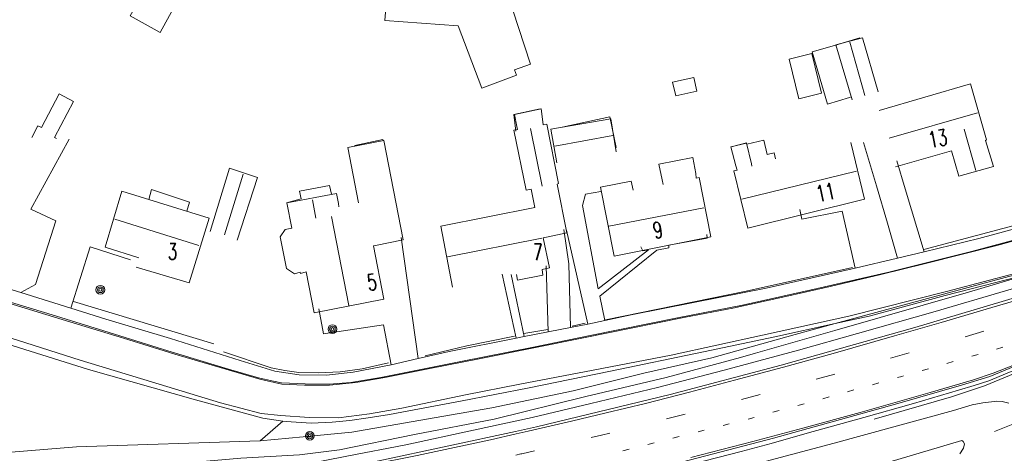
# Model space of a CAD drawing. Extents: x 177628 to 188968, y 384226 to 390673.
# Tile 274 of 393: x 184034 to 184186, y 387096 to 387163. Entities that reach past the tile are written whole.
import ezdxf

# ---------------------------------------------------------------- set-up
doc = ezdxf.new("R2010")
doc.units = 0
doc.linetypes.add('VW-1-3_STREEP', pattern=[4, 1, -3])
doc.linetypes.add('VW-3-9_STREEP', pattern=[12, 3, -9])
for name, color, linetype, lineweight in [('2901', 253, 'Continuous', 13), ('4502', 253, 'Continuous', 13), ('B-AF-CULT-GD', 253, 'HEKWERK', 13), ('B-AF-GELUID-GD', 14, 'GELUIDSWERING', 13), ('B-AF-HAAG-GD', 253, 'HAAG', 13), ('B-AF-MUUR-GD', 14, 'Continuous', 13), ('B-AF-RAST-GD', 253, 'HEKWERK', 13), ('B-BP-BOOM-GD', 253, 'Continuous', 13), ('B-GB-BOUW-GD', 14, 'Continuous', 13), ('B-GB-NOKL-GD', 14, 'Continuous', 13), ('B-GL-RAIL-GD', 253, 'GELEIDERAIL', 13), ('B-MK-ASSTRP-GD', 253, 'VW-3-9_STREEP', 13), ('B-MK-BLOKLG-GD', 253, 'VW-1-3_STREEP', 13), ('B-MK-STRP-GD', 253, 'Continuous', 13), ('B-TR-TALB-GD', 253, 'Continuous', 13), ('B-TR-TALO-GD', 253, 'Continuous', 13), ('B-VH-BNDH-GD', 253, 'Continuous', 13), ('B-VH-GOOT-GD', 253, 'Continuous', 13), ('B-VH-HFDR-GD', 8, 'Continuous', 13), ('B-VH-MATE-GD', 253, 'Continuous', 13), ('B-VH-OVRG-GD', 8, 'Continuous', 13), ('B-VH-PARW-GD', 8, 'Continuous', 13), ('B-VH-TROT-GD', 253, 'Continuous', 13), ('B01_D', 14, 'Continuous', 9), ('B01_F', 14, 'Continuous', 9), ('B02_D', 14, 'Continuous', 9), ('B11_F', 14, 'Continuous', 9), ('B11_S', 14, 'Continuous', 9), ('B14_F', 14, 'Continuous', 9)]:
    doc.layers.add(name, color=color, linetype=linetype, lineweight=lineweight)
doc.styles.add('ROMANS', font='ROMANS.shx', dxfattribs={"oblique": 45})
doc.linetypes.add('GELEIDERAIL', pattern='A,28,-5,[107,ProvincieNB.shx,S=1,R=0,X=0,Y=0],-5', length=38)
doc.linetypes.add('GELUIDSWERING', pattern='A,30,-1.5,[3,ProvNB.shx,S=1,R=0,X=0,Y=0],-3,[3,ProvNB.shx,S=1,R=0,X=0,Y=0],-3,[3,ProvNB.shx,S=1,R=0,X=0,Y=0],-3,[3,ProvNB.shx,S=1,R=0,X=0,Y=0],-1.5', length=42)
doc.linetypes.add('HAAG', pattern='A,4,-1,[5,TOPOCAD.SHX,S=0.35,R=0,X=-0.35,Y=-0.35],-1', length=6)
doc.linetypes.add('HEKWERK', pattern='A,7,-1.5,[1,ProvNB.shx,S=0.75,R=0,X=0,Y=0],-1.5', length=10)

# ---------------------------------------------------------------- blocks, each defined once
blk = doc.blocks.new('2901_2901', base_point=(177628.113717, 385871.174588))
at = {"layer": '2901'}
for radius in [0.675, 0.45, 0.225]:
    blk.add_circle((177628.113717, 385871.174588), radius, dxfattribs=at)

msp = doc.modelspace()

# ---------------------------------------------------------------- linework, layer by layer
at = {"layer": 'B-AF-CULT-GD', "flags": 128}
msp.add_lwpolyline([(184070.871, 387097.447), (184074.403, 387100.489)], dxfattribs=at)
at = {"layer": 'B-AF-GELUID-GD', "flags": 128}
msp.add_lwpolyline([(184188.518, 387100.447), (184184.648, 387098.888)], dxfattribs=at)
at = {"layer": 'B-AF-HAAG-GD', "flags": 128}
for points in [[(184074.403, 387100.489), (184074.908, 387100.417), (184078.774, 387100.177), (184082.029, 387100.328), (184084.801, 387100.559), (184087.638, 387100.976), (184090.911, 387101.484), (184093.941, 387102.075), (184101.928, 387103.58), (184112.563, 387105.653), (184125.158, 387108.227), (184139.543, 387111.188), (184150.622, 387113.519), (184159.963, 387115.589), (184165.209, 387116.751), (184176.999, 387119.92), (184190.677, 387123.429), (184192.365, 387123.864), (184204.762, 387127.406), (184217.667, 387131.208), (184231.005, 387135.127), (184243.574, 387139.013), (184259.759, 387143.825), (184271.323, 387147.265)], [(184214.236, 387138.44), (184194.113, 387132.502), (184173.717, 387127.053)], [(184011.772, 387118.811), (184029.785, 387113.01), (184044.3, 387108.488), (184060.899, 387103.777), (184071.325, 387100.929), (184074.403, 387100.489)], [(184119.199, 387115.204), (184121.262, 387115.628)], [(184111.739, 387114.028), (184115.451, 387114.664)], [(184110.28, 387113.616), (184102.891, 387112.126)], [(184090.76, 387109.496), (184086.675, 387108.593), (184083.286, 387108.137), (184079.895, 387107.969), (184076.905, 387108.03), (184074.708, 387108.307), (184072.584, 387108.755), (184065.197, 387111.224)]]:
    msp.add_lwpolyline(points, dxfattribs=at)
at = {"layer": 'B-AF-MUUR-GD', "flags": 128}
for points in [[(184162.632, 387124.269), (184146.157, 387120.628), (184124.388, 387116.175)], [(184041.996, 387118.997), (184063.714, 387112.442)]]:
    msp.add_lwpolyline(points, dxfattribs=at)
at = {"layer": 'B-AF-RAST-GD', "flags": 128}
msp.add_lwpolyline([(184102.891, 387112.126), (184096.446, 387110.599)], dxfattribs=at)
at = {"layer": 'B-GB-BOUW-GD', "flags": 128}
for points in [[(184162.601, 387150.216), (184160.049, 387158.726), (184164.182, 387159.84), (184166.605, 387151.453)], [(184166.763, 387148.573), (184180.953, 387152.706), (184183.423, 387144.018), (184183.262, 387143.931), (184184.482, 387139.887), (184179.132, 387138.407), (184177.978, 387142.347), (184169.288, 387139.838)], [(184100.675, 387121.249), (184098.863, 387130.659), (184113.422, 387133.545), (184112.846, 387136.403), (184112.082, 387136.235), (184110.184, 387145.511), (184110.731, 387145.629), (184110.639, 387146.108), (184110.266, 387147.94), (184114.425, 387148.824), (184114.7, 387146.84), (184114.752, 387146.353), (184115.311, 387146.458), (184117.117, 387137.254), (184116.917, 387137.167), (184118.419, 387129.623), (184115.239, 387128.983), (184114.741, 387128.888), (184115.731, 387124.222), (184114.581, 387123.955), (184114.664, 387123.064), (184110.778, 387122.33), (184110.612, 387123.192)], [(184116.867, 387140.503), (184115.925, 387145.704), (184125.216, 387147.294), (184126.037, 387142.188)], [(184086.111, 387134.281), (184084.475, 387142.863), (184090.066, 387143.939), (184093.038, 387128.565), (184088.748, 387127.689), (184088.466, 387127.645), (184090.06, 387119.368), (184079.28, 387117.256), (184078.002, 387123.586), (184077.126, 387123.333), (184077.076, 387123.553), (184076.194, 387123.308), (184074.954, 387124.109), (184073.981, 387129.009), (184074.757, 387130.175), (184075.776, 387130.345), (184075.014, 387134.277), (184082.69, 387135.754), (184083.004, 387134.194), (184083.06, 387133.678)], [(184162.369, 387143.639), (184164.507, 387134.863), (184146.432, 387130.387), (184144.264, 387139.236), (184144.776, 387139.361), (184144.598, 387140.029), (184143.827, 387142.978), (184146.227, 387143.548), (184147.01, 387140.326), (184147.076, 387139.941)], [(184128.695, 387136.228), (184128.367, 387137.651), (184123.612, 387136.692), (184125.714, 387126.048), (184140.686, 387129.009), (184138.905, 387138.2), (184138.429, 387138.108), (184138.374, 387138.846), (184137.914, 387141.32), (184132.661, 387140.277), (184133.155, 387137.85), (184133.297, 387137.133)], [(184063.152, 387129.839), (184066.123, 387139.658), (184070.462, 387138.228), (184067.312, 387128.501)], [(184051.661, 387124.323), (184059.918, 387121.919), (184062.966, 387131.911), (184049.478, 387136.103), (184046.865, 387127.413), (184052.101, 387125.748)]]:
    msp.add_lwpolyline(points, dxfattribs=at)
at = {"layer": 'B-GB-NOKL-GD', "flags": 128}
for points in [[(184164.555, 387150.918), (184162.213, 387159.141)], [(184182.011, 387148.208), (184168.336, 387144.296)], [(184114.592, 387136.852), (184112.79, 387145.807)], [(184116.535, 387143.075), (184125.504, 387144.716)], [(184179.931, 387145.682), (184181.772, 387139.308)], [(184068.248, 387138.727), (184065.356, 387129.321)], [(184163.276, 387139.184), (184145.52, 387134.83)], [(184079.528, 387131.929), (184078.975, 387134.763)], [(184081.949, 387132.148), (184084.643, 387118.367)], [(184124.902, 387130.667), (184139.638, 387133.519)], [(184048.356, 387131.73), (184061.387, 387127.652)], [(184114.512, 387128.793), (184099.888, 387125.936)]]:
    msp.add_lwpolyline(points, dxfattribs=at)
at = {"layer": 'B-GL-RAIL-GD', "flags": 128}
for points in [[(183946.864, 387075.751), (183966.33, 387077.982), (183986.212, 387080.613), (183993.44, 387081.519), (184006.638, 387083.1), (184018.61, 387084.533), (184029.191, 387085.883), (184037.022, 387086.958), (184043.724, 387088.024), (184052.984, 387089.289), (184060.716, 387090.619), (184071.212, 387092.474), (184084.293, 387095.047), (184093.479, 387096.824), (184103.914, 387099.082), (184113.021, 387101.067), (184122.089, 387103.193), (184132.428, 387105.7), (184142.785, 387108.349), (184149.496, 387110.186), (184154.26, 387111.49), (184163.406, 387114.038), (184175.481, 387117.46), (184186.33, 387120.639), (184196.483, 387123.63), (184202.11, 387125.387)], [(184166.026, 387100.797), (184178.001, 387104.264), (184183.083, 387105.955), (184186.962, 387107.549), (184191.82, 387109.589), (184197.885, 387112.242), (184206.031, 387115.695), (184209.379, 387117.004), (184212.581, 387118.121), (184214.801, 387118.756), (184218.554, 387119.826), (184222.795, 387121.122), (184228.303, 387122.775), (184232.62, 387124.03)]]:
    msp.add_lwpolyline(points, dxfattribs=at)
at = {"layer": 'B-MK-ASSTRP-GD', "flags": 128}
msp.add_lwpolyline([(183944.412, 387070.458), (183952.02, 387071.296), (183963.432, 387072.6), (183973.755, 387073.811), (183985.142, 387075.148), (183997.902, 387076.643), (184007.149, 387077.803), (184012.738, 387078.504), (184015.866, 387078.896), (184023.787, 387079.902), (184031.733, 387080.99), (184038.514, 387081.946), (184046.324, 387083.075), (184052.616, 387084.079), (184062.372, 387085.69), (184070.358, 387087.095), (184078.883, 387088.72), (184087.355, 387090.364), (184096.7, 387092.235), (184103.899, 387093.77), (184111.252, 387095.404), (184111.425, 387095.442), (184123.771, 387098.311), (184141.375, 387102.722), (184156.811, 387106.905), (184172.406, 387111.313), (184186.27, 387115.349), (184204.637, 387120.724), (184207.727, 387121.634), (184232.843, 387129.032), (184261.594, 387137.507), (184282.846, 387143.719), (184303.661, 387149.86), (184329.525, 387157.49), (184363.913, 387167.629), (184386.852, 387174.392), (184399.561, 387178.199), (184421.138, 387184.662), (184444.005, 387191.692), (184478.045, 387202.775), (184494.748, 387208.642), (184494.795, 387208.659), (184523.173, 387218.628), (184556.574, 387231.119), (184568.123, 387235.659), (184581.873, 387241.073), (184588.922, 387243.903), (184593.818, 387245.869), (184604.923, 387250.423), (184615.77, 387254.954), (184627.213, 387259.841), (184637.793, 387264.424), (184640.053, 387265.403), (184649.118, 387269.411), (184659.082, 387273.839), (184668.953, 387278.291), (184679.316, 387283.034), (184680.524, 387283.598), (184689.441, 387287.756), (184701.045, 387293.259), (184707.642, 387296.431), (184711.53, 387298.3), (184722.574, 387303.686), (184732.981, 387308.85), (184744.376, 387314.625), (184757.465, 387321.371), (184764.891, 387325.23), (184769.978, 387327.929), (184772.279, 387329.149), (184779.804, 387333.137), (184788.663, 387337.88), (184796.924, 387342.374), (184806.667, 387347.717), (184820.048, 387355.183), (184832.827, 387362.444), (184841.52, 387367.432), (184852.236, 387373.672), (184857.149, 387376.589), (184862.643, 387379.851), (184875.281, 387387.456), (184888.489, 387395.43), (184901.182, 387403.142), (184912.27, 387409.862), (184924.556, 387417.313), (184935.934, 387424.236), (184942.669, 387428.329), (184949.693, 387432.598), (184962.622, 387440.407), (184975.889, 387448.482), (184988.19, 387455.933), (185001.979, 387464.296), (185015.043, 387472.229), (185028.182, 387480.188), (185030.347, 387481.499), (185044.149, 387489.84), (185073.274, 387507.538), (185096.242, 387521.471), (185113.689, 387532.026), (185114.259, 387532.371), (185120.036, 387535.878), (185131.893, 387543.117), (185146.548, 387552), (185161.393, 387560.989), (185172.777, 387567.864), (185182.893, 387573.996), (185193.695, 387580.423), (185199.264, 387583.686), (185204.585, 387586.804), (185212.923, 387591.643), (185221.14, 387596.338), (185232.105, 387602.57), (185240.882, 387607.498), (185249.419, 387612.192), (185257.663, 387616.673), (185269.427, 387623.04), (185286.671, 387632.329), (185294.499, 387636.546), (185316.587, 387648.416), (185329.692, 387655.461), (185348.253, 387665.478), (185369.366, 387676.846), (185374.563, 387679.641), (185390.424, 387688.172), (185400.986, 387693.869), (185422.114, 387705.266), (185443.177, 387716.608), (185462.76, 387727.158), (185466.73, 387729.298), (185497.075, 387745.679), (185513.336, 387754.404), (185525.616, 387760.989), (185535.704, 387766.436), (185545.139, 387771.54), (185550.773, 387774.601), (185554.252, 387776.491), (185561.636, 387780.477), (185568.948, 387784.48), (185577.123, 387788.996), (185586.07, 387793.974), (185595.122, 387799.084), (185603.096, 387803.642), (185613.748, 387809.838), (185622.033, 387814.709), (185629.021, 387818.899), (185635.198, 387822.604), (185637.515, 387824.01), (185644.061, 387827.983), (185652.489, 387833.182), (185661.818, 387838.964), (185670.926, 387844.668), (185679.882, 387850.337), (185691.271, 387857.643), (185699.088, 387862.764), (185706.4, 387867.567), (185719.727, 387876.444), (185721.675, 387877.754), (185729.973, 387883.334), (185732.242, 387884.86), (185738.299, 387888.973), (185757.89, 387902.042), (185765.768, 387907.38), (185804.927, 387933.722), (185805.444, 387934.069), (185845.245, 387960.79), (185875.094, 387980.841), (185887.944, 387989.473), (185905.016, 388000.94), (185940.462, 388024.767), (185970.341, 388044.898), (185970.919, 388045.287), (185982.816, 388053.292), (186020.236, 388078.437), (186053.905, 388101.084), (186060.105, 388105.254), (186099.969, 388132.042), (186136.894, 388156.876), (186139.014, 388158.302), (186178.944, 388185.13), (186211.32, 388206.914), (186219.794, 388212.613), (186258.815, 388238.852), (186294.99, 388263.063), (186302.966, 388268.318), (186324.939, 388282.795), (186354.934, 388302.418), (186384.967, 388322.047), (186386.61, 388323.124), (186415.006, 388341.733), (186447.357, 388363.161), (186469.928, 388378.422), (186487.988, 388390.634), (186522.539, 388414.381), (186552.061, 388434.794), (186552.375, 388435.011), (186591.589, 388462.132), (186621.245, 388482.669), (186634.606, 388491.916), (186650.955, 388503.231), (186680.626, 388523.721), (186716.861, 388548.786), (186720.265, 388551.141), (186761.12, 388579.373), (186799.113, 388605.659), (186800.413, 388606.558), (186843.546, 388636.4), (186881.346, 388662.561), (186902.899, 388677.477), (186914.87, 388685.771), (186928.834, 388695.48), (186943.945, 388706.066), (186956.492, 388714.945), (186962.785, 388719.488), (186972.094, 388726.208), (186986.385, 388736.608), (186999.405, 388746.231), (187012.404, 388755.989), (187025.791, 388766.134), (187038.048, 388775.406), (187042.93, 388779.107), (187049.596, 388784.161), (187059.688, 388791.795), (187070.007, 388799.64), (187080.386, 388807.484), (187091.627, 388815.999), (187104.113, 388825.452), (187116.189, 388834.57), (187122.69, 388839.475), (187124.579, 388840.901), (187128.403, 388843.794), (187136.942, 388850.255), (187152.391, 388861.968), (187156.649, 388865.209), (187165.198, 388871.66), (187172.972, 388877.552), (187180.679, 388883.391), (187187.857, 388888.815), (187194.476, 388893.815), (187200.809, 388898.618), (187202.426, 388899.838), (187207.173, 388903.419), (187213.258, 388907.982), (187220.155, 388913.104), (187226.601, 388917.892), (187234.132, 388923.385), (187241.035, 388928.349), (187247.153, 388932.714), (187253.715, 388937.328), (187259.552, 388941.389), (187265.664, 388945.606), (187271.763, 388949.75), (187279.179, 388954.712), (187284.034, 388957.938), (187288.001, 388960.573), (187296.417, 388966.088), (187304.113, 388971.043), (187312.488, 388976.371), (187321.175, 388981.845), (187329.2, 388986.794), (187336.423, 388991.171), (187347.234, 388997.666), (187355.385, 389002.491), (187364.617, 389007.889), (187369.274, 389010.564), (187373.351, 389012.906), (187383.55, 389018.746), (187391.354, 389023.182), (187399.729, 389027.947), (187409.043, 389033.149), (187417.7, 389037.939), (187425.952, 389042.506), (187435.215, 389047.522), (187443.298, 389051.859), (187449.185, 389054.994), (187456.297, 389058.639), (187463.273, 389062.161), (187471.291, 389066.134), (187479.197, 389069.969), (187486.731, 389073.532), (187495.836, 389077.681), (187502.129, 389080.449), (187505.366, 389081.872), (187515.302, 389086.134), (187524.74, 389090.108), (187533.55, 389093.818), (187544.216, 389098.293), (187548.392, 389100.027), (187552.912, 389101.905), (187561.746, 389105.557), (187569.799, 389108.937), (187579.694, 389113.029), (187589.404, 389117.045), (187600.626, 389121.678), (187611.176, 389126.036), (187620.579, 389129.941), (187627.506, 389132.811), (187635.464, 389136.159), (187640.702, 389138.397), (187642.123, 389139.004), (187649.209, 389142.094), (187655.76, 389144.998), (187661.931, 389147.773), (187666.965, 389150.098), (187673.133, 389153.049), (187678.06, 389155.479), (187685.805, 389159.33), (187693.353, 389163.127), (187700.589, 389166.873), (187710.043, 389171.904), (187717.972, 389176.292), (187724.462, 389179.979), (187729.627, 389183.021), (187730.532, 389183.554), (187736.361, 389187.049), (187741.741, 389190.353), (187747.177, 389193.778), (187753.716, 389197.979), (187760.089, 389202.175), (187766.168, 389206.249), (187773.118, 389210.99), (187778.727, 389214.924), (187784.459, 389219.069), (187789.352, 389222.66), (187795.124, 389226.932), (187800.154, 389230.719), (187806.175, 389235.283), (187811.497, 389239.481), (187812.14, 389239.988), (187816.945, 389243.825), (187823.942, 389249.6), (187830.458, 389254.877), (187837.294, 389260.699), (187843.444, 389266.007), (187848.199, 389270.121), (187854.933, 389275.94), (187861.712, 389281.812), (187869.164, 389288.253), (187876.351, 389294.48), (187884.405, 389301.452), (187887.829, 389304.422), (187888.334, 389304.861), (187889.364, 389305.754), (187892.772, 389308.696), (187897.265, 389312.503), (187901.072, 389315.671), (187905.63, 389319.389), (187910.153, 389323.072), (187914.275, 389326.394), (187918.745, 389329.944), (187922.394, 389332.834), (187926.332, 389335.907), (187929.595, 389338.428), (187933.176, 389341.134), (187936.658, 389343.755), (187940.773, 389346.797), (187945.751, 389350.425), (187949.016, 389352.775), (187952.932, 389355.569), (187956.47, 389358.093), (187959.735, 389360.384), (187964.174, 389363.496), (187967.993, 389366.149), (187971.877, 389368.808), (187976.082, 389371.666), (187982.065, 389375.666)], dxfattribs=at)
at = {"layer": 'B-MK-BLOKLG-GD', "flags": 128}
msp.add_lwpolyline([(184127.089, 387095.868), (184147.537, 387101.084), (184159.23, 387104.282), (184170.278, 387107.404), (184182.176, 387110.825), (184193.816, 387114.237), (184205.66, 387117.705)], dxfattribs=at)
at = {"layer": 'B-MK-STRP-GD', "flags": 128}
for points in [[(184032.08, 387084.253), (184040.19, 387085.401), (184047.683, 387086.524), (184056.329, 387087.892), (184064.603, 387089.314), (184071.964, 387090.65), (184079.566, 387092.081), (184087.922, 387093.695), (184095.224, 387095.183), (184100.255, 387096.228), (184106.596, 387097.587), (184110.552, 387098.49), (184112.394, 387098.911), (184119.127, 387100.471), (184124.47, 387101.746), (184130.558, 387103.237), (184137.385, 387104.985), (184144.394, 387106.83), (184151.946, 387108.86), (184159.653, 387110.978), (184169.149, 387113.668), (184176.365, 387115.771), (184184.21, 387118.053), (184191.312, 387120.145)], [(184187.486, 387109.106), (184184.417, 387107.883), (184181.404, 387106.854), (184174.701, 387104.905), (184163.827, 387101.806), (184154.978, 387099.371), (184147.204, 387097.305), (184137.602, 387094.864)]]:
    msp.add_lwpolyline(points, dxfattribs=at)
at = {"layer": 'B-TR-TALB-GD', "flags": 128}
for points in [[(184207.368, 387128.381), (184190.677, 387123.429), (184180.624, 387120.446), (184159.904, 387114.507), (184147.622, 387110.998), (184145.274, 387110.327), (184133.79, 387107.251), (184121.353, 387104.284), (184107.115, 387100.806), (184094.8, 387098.408), (184083.204, 387096.021), (184076.965, 387095.241), (184067.909, 387094.726), (184054.289, 387093.534), (184042.468, 387091.975), (184028.205, 387090.04), (184018.845, 387088.632), (184007.19, 387087.491), (183993.167, 387086.347)], [(184168.279, 387094.134), (184179.593, 387097.501), (184179.777, 387097.303), (184179.978, 387096.96), (184179.864, 387096.301), (184179.291, 387095.433)]]:
    msp.add_lwpolyline(points, dxfattribs=at)
at = {"layer": 'B-TR-TALO-GD', "flags": 128}
for points in [[(184207.368, 387128.381), (184183.062, 387121.865), (184159.963, 387115.589), (184153.774, 387113.907), (184140.856, 387110.285), (184130.308, 387107.919), (184119.378, 387105.177), (184106.764, 387102.557), (184096.682, 387100.807), (184085.104, 387098.763), (184077.566, 387098.053), (184070.871, 387097.447)], [(184142.487, 387092.454), (184159.805, 387097.056), (184178.279, 387102.121), (184181.18, 387102.994), (184182.85, 387103.336), (184184.179, 387103.473), (184185.032, 387103.555), (184185.845, 387103.509), (184186.873, 387103.288)], [(183943.497, 387083.57), (183944.362, 387084.284), (183945.414, 387084.791), (183946.408, 387085.148), (183948.325, 387085.722), (183952.197, 387086.878), (183972.735, 387090.174), (183984.871, 387091.353), (183989.045, 387091.758), (184008.81, 387093.775), (184042.458, 387096.521), (184070.871, 387097.447)]]:
    msp.add_lwpolyline(points, dxfattribs=at)
at = {"layer": 'B-VH-BNDH-GD', "flags": 128}
msp.add_lwpolyline([(184029.949, 387119.568), (184038.659, 387116.942), (184046.675, 387114.442), (184056.573, 387111.358), (184065.994, 387108.542), (184070.619, 387107.198), (184072.95, 387106.666), (184074.201, 387106.413), (184077.87, 387106.233), (184081.566, 387106.183), (184084.956, 387106.484), (184089.593, 387107.237), (184101.983, 387109.699), (184113.231, 387111.909), (184122.014, 387113.716), (184135.539, 387116.472), (184145.628, 387118.463), (184157.171, 387121.015), (184168.278, 387123.572), (184181.071, 387126.739), (184191.453, 387129.538)], dxfattribs=at)
at = {"layer": 'B-VH-GOOT-GD', "flags": 128}
msp.add_lwpolyline([(184209.292, 387118.253), (184208.792, 387118.036), (184208.295, 387117.821), (184195.115, 387112.115), (184187.797, 387109.005), (184183.942, 387107.407), (184179.534, 387106.045), (184169.31, 387103.12), (184150.403, 387097.867), (184132.784, 387093.268), (184129.231, 387092.346)], dxfattribs=at)
at = {"layer": 'B-VH-HFDR-GD', "flags": 128}
for points in [[(183989.727, 387079.326), (184008.578, 387081.611), (184012.289, 387082.087), (184027.209, 387083.999), (184046.581, 387086.787), (184068.273, 387090.397), (184089.291, 387094.35), (184110.46, 387098.9), (184113.695, 387099.596), (184134.414, 387104.59), (184151.606, 387109.133), (184172.299, 387114.992), (184190.699, 387120.429), (184202.539, 387123.895), (184206.697, 387125.112), (184209.304, 387125.875), (184221.835, 387129.529), (184233.638, 387133.041), (184249.347, 387137.694), (184260.786, 387141.067), (184278.091, 387146.098), (184286.973, 387148.753)], [(184209.292, 387118.253), (184209.465, 387117.713), (184199.179, 387113.318), (184190.638, 387109.574), (184188.639, 387108.75), (184186.632, 387107.922), (184183.768, 387106.741), (184181.512, 387105.989), (184179.096, 387105.28), (184172.075, 387103.223), (184164.419, 387101.03), (184155.632, 387098.605), (184150.057, 387097.015), (184145.401, 387095.76), (184137.971, 387093.867), (184129.399, 387091.701), (184129.319, 387092.007), (184129.231, 387092.346)]]:
    msp.add_lwpolyline(points, dxfattribs=at)
at = {"layer": 'B-VH-MATE-GD', "flags": 128}
msp.add_lwpolyline([(184169.638, 387125.711), (184168.097, 387131.131), (184166.355, 387136.893), (184164.347, 387143.643)], dxfattribs=at)
at = {"layer": 'B-VH-OVRG-GD', "flags": 128}
for points in [[(184033.797, 387120.383), (184036.113, 387121.614), (184039.261, 387131.484), (184035.349, 387133.279), (184041.282, 387144.15)], [(184173.77, 387126.693), (184170.807, 387136.439), (184169.518, 387140.777)], [(184129.858, 387127.46), (184130.162, 387126.831), (184131.042, 387127.023), (184123.237, 387120.986), (184120.844, 387133.858), (184121.312, 387135.629), (184123.683, 387136.044)], [(184154.489, 387133.271), (184154.825, 387131.747), (184161.073, 387133.008), (184163.053, 387124.181)], [(184117.924, 387130.148), (184118.681, 387124.855), (184118.976, 387114.961)], [(184118.36, 387130.067), (184121.674, 387115.509)], [(184124.285, 387116.066), (184123.495, 387119.844), (184132.347, 387126.94), (184134.193, 387127.292), (184134.202, 387127.754), (184140.129, 387128.806), (184140.063, 387129.401)], [(184050.795, 387125.478), (184044.532, 387127.493), (184041.563, 387117.948)], [(184092.743, 387128.901), (184095.37, 387110.169)], [(184115.488, 387114.284), (184115.18, 387124.519)], [(184108.394, 387123.222), (184110.546, 387113.326)], [(184111.765, 387113.562), (184109.794, 387123.18)], [(184091.178, 387109.216), (184089.984, 387115.413), (184080.679, 387113.997), (184079.985, 387117.85)]]:
    msp.add_lwpolyline(points, dxfattribs=at)
at = {"layer": 'B-VH-PARW-GD', "flags": 128}
for points in [[(184197.024, 387130.971), (184185.021, 387127.684), (184173.965, 387124.874), (184167.052, 387123.177), (184159.186, 387121.323), (184151.852, 387119.687), (184144.115, 387117.981), (184136.508, 387116.546), (184128.375, 387114.863), (184121.003, 387113.367), (184113.273, 387111.819), (184105.084, 387110.173), (184096.927, 387108.554), (184090.212, 387107.226), (184085.731, 387106.473), (184081.656, 387106.031), (184077.774, 387106.075), (184074.258, 387106.231), (184070.823, 387107.001), (184057.687, 387110.876), (184049.7, 387113.333), (184040.194, 387116.219), (184031.95, 387118.768)], [(184031.039, 387113.72), (184043, 387109.94), (184054.052, 387106.568), (184064.725, 387103.319), (184071.059, 387101.661), (184074.093, 387101.351), (184078.475, 387101.051), (184083.046, 387101.012), (184087.812, 387101.624), (184092.858, 387102.464), (184102.723, 387104.559), (184111.132, 387106.219), (184122.457, 387108.387), (184134.534, 387110.694), (184148.688, 387113.785), (184162.068, 387116.735), (184177.192, 387120.559), (184190.536, 387124.066)]]:
    msp.add_lwpolyline(points, dxfattribs=at)
at = {"layer": 'B-VH-TROT-GD', "flags": 128}
msp.add_lwpolyline([(184190.433, 387130.979), (184182.237, 387128.751), (184173.77, 387126.693), (184169.638, 387125.711), (184163.053, 387124.181), (184158.908, 387123.224), (184149.266, 387121.093), (184138.007, 387118.834), (184128.385, 387116.94), (184124.285, 387116.066), (184121.674, 387115.509), (184118.976, 387114.961), (184115.488, 387114.284), (184111.765, 387113.562), (184110.546, 387113.326), (184100.169, 387111.26), (184095.37, 387110.169), (184091.178, 387109.216), (184085.273, 387108.045), (184081.144, 387107.582), (184076.948, 387107.658), (184073.144, 387108.198), (184067.795, 387109.89), (184056.985, 387113.254), (184046.967, 387116.253), (184041.563, 387117.948), (184033.797, 387120.383), (184026.309, 387122.662)], dxfattribs=at)
at = {"layer": 'B01_D', "linetype": 'Continuous'}
msp.add_lwpolyline([(184110.315, 387154.86), (184110.617, 387154.063), (184105.226, 387152.02), (184101.565, 387161.682), (184090.202, 387162.53), (184090.488, 387166.417)], dxfattribs=at)
at = {"layer": 'B01_F', "linetype": 'Continuous'}
msp.add_lwpolyline([(184112.782, 387155.77), (184109.095, 387167.004), (184106.309, 387165.898)], dxfattribs=at)
at = {"layer": 'B02_D', "linetype": 'Continuous'}
for points in [[(184159.843, 387158.657), (184163.785, 387159.818), (184163.808, 387159.739)], [(184162.21, 387150.598), (184158.774, 387149.586), (184156.402, 387157.644), (184159.843, 387158.657)], [(184162.464, 387150.673), (184162.21, 387150.598)], [(184126.051, 387142.849), (184125.042, 387147.577), (184117.649, 387145.999)], [(184089.948, 387143.916), (184089.914, 387144.081), (184085.547, 387143.184), (184085.57, 387143.074)], [(184125.934, 387142.824), (184126.051, 387142.849)]]:
    msp.add_lwpolyline(points, dxfattribs=at)
at = {"layer": 'B11_F', "linetype": 'Continuous'}
msp.add_lwpolyline([(184053.635, 387134.811), (184054.069, 387136.33), (184059.957, 387134.381), (184059.517, 387132.983)], dxfattribs=at)
at = {"layer": 'B11_S', "linetype": 'Continuous'}
for points in [[(184110.315, 387154.86), (184112.782, 387155.77)], [(184143.83, 387142.95), (184146.213, 387143.582), (184146.259, 387143.38), (184148.911, 387143.997), (184149.421, 387141.774), (184150.495, 387142.009), (184150.702, 387141.122)], [(184081.945, 387135.61), (184081.643, 387136.988), (184076.99, 387136.086), (184077.249, 387134.903), (184074.981, 387134.305)]]:
    msp.add_lwpolyline(points, dxfattribs=at)
at = {"layer": 'B14_F', "linetype": 'Continuous'}
for points in [[(184052.801, 387166.887), (184050.77, 387163.222), (184055.391, 387160.662), (184057.422, 387164.327), (184052.801, 387166.887)], [(184156.331, 387157.391), (184157.861, 387151.271), (184154.346, 387150.392), (184152.817, 387156.513), (184156.331, 387157.391)], [(184138.545, 387151.597), (184138.066, 387153.706), (184134.784, 387152.959), (184135.263, 387150.85), (184138.545, 387151.597)], [(184035.499, 387144.408), (184036.454, 387146.231), (184037.026, 387145.931), (184039.761, 387151.153), (184041.987, 387149.987), (184039.051, 387144.383), (184039.329, 387144.237)], [(184114.271, 387148.792), (184114.266, 387148.822), (184110.177, 387147.971), (184110.503, 387145.356)]]:
    msp.add_lwpolyline(points, dxfattribs=at)

# ---------------------------------------------------------------- block references
at = {"layer": 'B-BP-BOOM-GD'}
for p in [(184046.133, 387120.828, 26.905), (184082.082, 387114.741, 27.261), (184078.577, 387098.21, 27.174)]:
    msp.add_blockref('2901_2901', p, dxfattribs=at)

# ---------------------------------------------------------------- texts
at = {"layer": '4502', "style": 'ROMANS', "width": 0.68}
for s, rotation, p in [('13', 10.77522, (184174.668, 387142.739, 27.502)), ('11', 12.20047, (184157.338, 387134.388, 27.403)), ('9', 11.56419, (184132.04, 387128.695)), ('5', 8.27945, (184087.667, 387120.664, 27.261))]:
    msp.add_text(s, height=2.5, rotation=rotation, dxfattribs=at).set_placement(p)
for s, p in [('3', (184056.596, 387125.497, 26.298)), ('7', (184113.179, 387125.42))]:
    msp.add_text(s, height=2.5, dxfattribs=at).set_placement(p)

doc.saveas('drawing.dxf')
